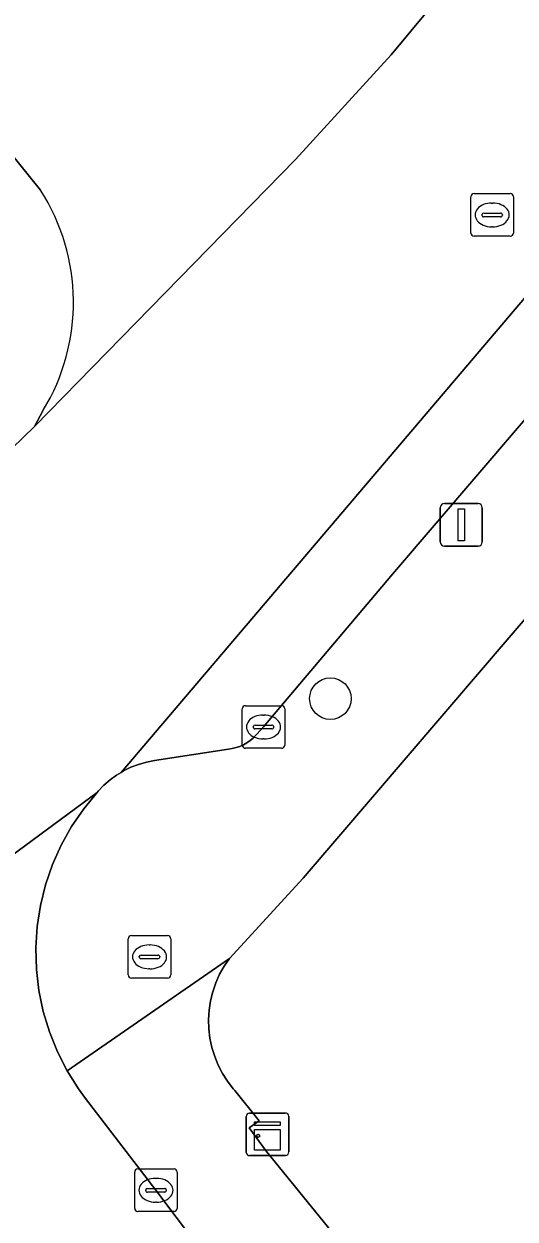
# Model space of a CAD drawing. Extents: x 159217 to 160349, y 381246 to 382172.
# Drawn here: x 159713.68 to 159725.23, y 381568.95 to 381597.04 of the extents above; entities that cross this region are included whole.
import ezdxf

# ---------------------------------------------------------------- set-up
doc = ezdxf.new("R2010")
doc.units = 0
for name, color, linetype in [('IMGEO_Boom', 7, 'Continuous'), ('IMGEO_Brandkraan', 7, 'Continuous'), ('IMGEO_Erf', 7, 'Continuous'), ('IMGEO_Kast', 7, 'Continuous'), ('IMGEO_Kolk', 7, 'Continuous'), ('IMGEO_Lichtmast', 7, 'Continuous'), ('IMGEO_Parkeervlak_gesloten', 7, 'Continuous'), ('IMGEO_Rijbaan_lokaal_gesloten', 7, 'Continuous'), ('IMGEO_Rijbaan_lokaal_open', 7, 'Continuous'), ('IMGEO_Rioolput', 7, 'Continuous'), ('IMGEO_Voetpad_open', 7, 'Continuous')]:
    doc.layers.add(name, color=color, linetype=linetype)

msp = doc.modelspace()

# ---------------------------------------------------------------- linework, layer by layer
at = {"layer": 'IMGEO_Boom'}
msp.add_circle((159720.885, 381581.186), 0.489, dxfattribs=at)
at = {"layer": 'IMGEO_Brandkraan'}
for p, q in [((159716.131, 381574.691), (159716.131, 381575.543)), ((159716.206, 381575.617), (159717.058, 381575.617)), ((159717.132, 381575.543), (159717.132, 381574.691)), ((159716.619, 381575.397), (159716.644, 381575.397)), ((159716.39, 381575.111), (159716.39, 381575.123)), ((159716.828, 381575.074), (159716.43, 381575.074)), ((159716.433, 381575.16), (159716.831, 381575.16)), ((159716.874, 381575.123), (159716.874, 381575.111)), ((159717.058, 381574.617), (159716.206, 381574.617)), ((159716.642, 381574.837), (159716.617, 381574.837))]:
    msp.add_line(p, q, dxfattribs=at)
for points in [[(159716.131, 381574.691), (159716.131, 381575.543)], [(159716.206, 381575.617), (159717.058, 381575.617)], [(159717.132, 381575.543), (159717.132, 381574.691)], [(159717.058, 381574.617), (159716.206, 381574.617)]]:
    msp.add_lwpolyline(points, dxfattribs=at)
for centre, radius, start, end in [((159716.208, 381575.541), 0.0765, 91.552, 178.448), ((159716.208, 381575.541), 0.0765, 91.552, 178.448), ((159717.056, 381575.541), 0.0765, 1.552, 88.448), ((159717.056, 381575.541), 0.0765, 1.552, 88.448), ((159716.43, 381575.12), 0.0403, 85.8775, 175.7526), ((159716.427, 381575.11), 0.0366, 178.938, 274.7102), ((159716.831, 381575.117), 0.043, 264.8664, 352.4533), ((159716.835, 381575.122), 0.0386, 1.7309, 96.639), ((159716.208, 381574.693), 0.0765, 181.552, 268.448), ((159716.208, 381574.693), 0.0765, 181.552, 268.448), ((159717.056, 381574.693), 0.0765, 271.552, 358.448), ((159717.056, 381574.693), 0.0765, 271.552, 358.448)]:
    msp.add_arc(centre, radius, start, end, dxfattribs=at)
for centre, major_axis, ratio, start_param, end_param in [((159716.618, 381575.117), (-0.387, 0.002), 0.722429, 4.712389, 7.853982), ((159716.643, 381575.117), (-0.39, 0.002), 0.717154, 1.570796, 4.712389)]:
    msp.add_ellipse(centre, major_axis=major_axis, ratio=ratio, start_param=start_param, end_param=end_param, dxfattribs=at)
at = {"layer": 'IMGEO_Erf'}
msp.add_lwpolyline([(159743.027, 381603.569), (159720.245, 381576.969), (159718.509, 381575.082), (159718.385, 381574.9), (159718.278, 381574.707), (159718.189, 381574.505), (159718.118, 381574.296), (159718.066, 381574.082), (159718.033, 381573.864), (159718.02, 381573.644), (159718.027, 381573.424), (159718.053, 381573.205), (159718.099, 381572.989), (159718.164, 381572.778), (159718.247, 381572.574), (159718.348, 381572.378), (159718.467, 381572.192), (159718.601, 381572.018), (159718.638, 381571.975), (159719.214, 381571.262), (159718.975, 381571.1), (159719.386, 381570.545), (159721.497, 381567.938)], dxfattribs=at)
at = {"layer": 'IMGEO_Kast'}
for p, q in [((159718.908, 381570.522), (159718.908, 381571.363)), ((159718.908, 381571.363), (159718.908, 381570.522)), ((159718.983, 381571.447), (159719.824, 381571.447)), ((159719.824, 381571.447), (159718.983, 381571.447)), ((159719.908, 381571.372), (159719.908, 381570.531)), ((159719.908, 381570.531), (159719.908, 381571.372)), ((159719.833, 381570.447), (159718.992, 381570.447)), ((159718.992, 381570.447), (159719.833, 381570.447))]:
    msp.add_line(p, q, dxfattribs=at)
for points in [[(159719.103, 381571.237), (159719.703, 381571.237), (159719.703, 381571.152), (159719.103, 381571.152), (159719.103, 381571.237)], [(159719.103, 381571.062), (159719.703, 381571.062), (159719.703, 381570.573), (159719.103, 381570.573), (159719.103, 381571.062)]]:
    msp.add_lwpolyline(points, dxfattribs=at)
msp.add_circle((159719.187, 381570.911), 0.0377, dxfattribs=at)
for centre, start, end in [((159718.986, 381571.369), 92.4484, 184.2845), ((159718.986, 381571.369), 92.4484, 184.2845), ((159719.83, 381571.369), 2.4484, 94.2845), ((159719.83, 381571.369), 2.4484, 94.2845), ((159718.986, 381570.525), 182.4484, 274.2845), ((159718.986, 381570.525), 182.4484, 274.2845), ((159719.83, 381570.525), 272.4484, 4.2845), ((159719.83, 381570.525), 272.4484, 4.2845)]:
    msp.add_arc(centre, 0.0779, start, end, dxfattribs=at)
at = {"layer": 'IMGEO_Kolk'}
for p, q in [((159718.812, 381580.094), (159718.812, 381580.946)), ((159718.887, 381581.02), (159719.739, 381581.02)), ((159719.3, 381580.8), (159719.325, 381580.8)), ((159719.813, 381580.946), (159719.813, 381580.094)), ((159719.071, 381580.514), (159719.071, 381580.526)), ((159719.114, 381580.563), (159719.512, 381580.563)), ((159719.555, 381580.526), (159719.555, 381580.514)), ((159719.509, 381580.477), (159719.111, 381580.477)), ((159719.323, 381580.24), (159719.298, 381580.24)), ((159719.739, 381580.02), (159718.887, 381580.02)), ((159716.357, 381570.132), (159717.209, 381570.132)), ((159716.282, 381569.206), (159716.282, 381570.058)), ((159716.77, 381569.912), (159716.795, 381569.912)), ((159717.283, 381570.058), (159717.283, 381569.206)), ((159716.541, 381569.626), (159716.541, 381569.638)), ((159716.979, 381569.589), (159716.581, 381569.589)), ((159716.584, 381569.675), (159716.982, 381569.675)), ((159717.025, 381569.638), (159717.025, 381569.626)), ((159716.793, 381569.352), (159716.768, 381569.352)), ((159717.209, 381569.132), (159716.357, 381569.132))]:
    msp.add_line(p, q, dxfattribs=at)
for points in [[(159718.812, 381580.094), (159718.812, 381580.946)], [(159718.887, 381581.02), (159719.739, 381581.02)], [(159719.813, 381580.946), (159719.813, 381580.094)], [(159719.739, 381580.02), (159718.887, 381580.02)], [(159716.357, 381570.132), (159717.209, 381570.132)], [(159716.282, 381569.206), (159716.282, 381570.058)], [(159717.283, 381570.058), (159717.283, 381569.206)], [(159717.209, 381569.132), (159716.357, 381569.132)]]:
    msp.add_lwpolyline(points, dxfattribs=at)
for centre, radius, start, end in [((159718.889, 381580.944), 0.0765, 91.552, 178.448), ((159718.889, 381580.944), 0.0765, 91.552, 178.448), ((159719.737, 381580.944), 0.0765, 1.552, 88.448), ((159719.737, 381580.944), 0.0765, 1.552, 88.448), ((159719.111, 381580.523), 0.0403, 85.8775, 175.7526), ((159719.108, 381580.513), 0.0366, 178.938, 274.7102), ((159719.512, 381580.52), 0.043, 264.8664, 352.4533), ((159719.516, 381580.525), 0.0386, 1.7309, 96.639), ((159718.889, 381580.096), 0.0765, 181.552, 268.448), ((159718.889, 381580.096), 0.0765, 181.552, 268.448), ((159719.737, 381580.096), 0.0765, 271.552, 358.448), ((159719.737, 381580.096), 0.0765, 271.552, 358.448), ((159716.359, 381570.056), 0.0765, 91.552, 178.448), ((159716.359, 381570.056), 0.0765, 91.552, 178.448), ((159717.207, 381570.056), 0.0765, 1.552, 88.448), ((159717.207, 381570.056), 0.0765, 1.552, 88.448), ((159716.581, 381569.635), 0.0403, 85.8775, 175.7526), ((159716.578, 381569.625), 0.0366, 178.938, 274.7102), ((159716.982, 381569.632), 0.043, 264.8664, 352.4533), ((159716.986, 381569.637), 0.0386, 1.7309, 96.639), ((159716.359, 381569.208), 0.0765, 181.552, 268.448), ((159716.359, 381569.208), 0.0765, 181.552, 268.448), ((159717.207, 381569.208), 0.0765, 271.552, 358.448), ((159717.207, 381569.208), 0.0765, 271.552, 358.448)]:
    msp.add_arc(centre, radius, start, end, dxfattribs=at)
for centre, major_axis, ratio, start_param, end_param in [((159719.299, 381580.52), (-0.387, 0.002), 0.722429, 4.712389, 7.853982), ((159719.324, 381580.52), (-0.39, 0.002), 0.717154, 1.570796, 4.712389), ((159716.769, 381569.632), (-0.387, 0.002), 0.722429, 4.712389, 7.853982), ((159716.794, 381569.632), (-0.39, 0.002), 0.717154, 1.570796, 4.712389)]:
    msp.add_ellipse(centre, major_axis=major_axis, ratio=ratio, start_param=start_param, end_param=end_param, dxfattribs=at)
at = {"layer": 'IMGEO_Lichtmast'}
for p, q in [((159723.468, 381584.869), (159723.468, 381585.669)), ((159723.468, 381585.669), (159723.468, 381584.869)), ((159723.568, 381585.769), (159724.358, 381585.769)), ((159724.358, 381585.769), (159723.568, 381585.769)), ((159724.458, 381585.669), (159724.458, 381584.869)), ((159724.458, 381584.869), (159724.458, 381585.669)), ((159724.358, 381584.769), (159723.568, 381584.769)), ((159723.568, 381584.769), (159724.358, 381584.769))]:
    msp.add_line(p, q, dxfattribs=at)
msp.add_lwpolyline([(159723.888, 381585.644), (159724.038, 381585.644), (159724.038, 381584.894), (159723.888, 381584.894), (159723.888, 381585.644)], dxfattribs=at)
for centre, start, end in [((159723.568, 381585.669), 90, 180), ((159723.568, 381585.669), 90, 180), ((159724.358, 381585.669), 0, 90), ((159724.358, 381585.669), 360, 90), ((159723.568, 381584.869), 180, 270), ((159723.568, 381584.869), 180, 270), ((159724.358, 381584.869), 270, 0), ((159724.358, 381584.869), 270, 0)]:
    msp.add_arc(centre, 0.1, start, end, dxfattribs=at)
at = {"layer": 'IMGEO_Parkeervlak_gesloten'}
msp.add_lwpolyline([(159740.465, 381608.25), (159715.962, 381579.454), (159716.021, 381579.489), (159716.193, 381579.573), (159716.372, 381579.641), (159716.557, 381579.694), (159716.745, 381579.729), (159718.486, 381579.998), (159718.578, 381580.012), (159718.668, 381580.035), (159718.755, 381580.065), (159718.84, 381580.103), (159718.92, 381580.149), (159718.997, 381580.201), (159719.068, 381580.26), (159719.134, 381580.325), (159719.157, 381580.351), (159719.312, 381580.521), (159722.395, 381584.168), (159726.265, 381588.689), (159735.542, 381599.546)], dxfattribs=at)
at = {"layer": 'IMGEO_Rijbaan_lokaal_gesloten'}
for points in [[(159669.88, 381544.26), (159701.586, 381568.776), (159701.712, 381568.895), (159701.848, 381569.002), (159701.993, 381569.096), (159715.403, 381578.982), (159715.427, 381579.011), (159715.559, 381579.15), (159715.703, 381579.276), (159715.857, 381579.39), (159715.962, 381579.454), (159740.465, 381608.25)], [(159724.124, 381598.501), (159722.315, 381596.319), (159720.068, 381593.859), (159713.929, 381587.582), (159708.867, 381582.687), (159703.645, 381578.06), (159697.824, 381573.473), (159689.155, 381566.722), (159677.732, 381557.93), (159669.544, 381551.57), (159667.146, 381549.71), (159654.468, 381539.832)], [(159717.739, 381568.362), (159716.782, 381569.632), (159715.125, 381571.791), (159714.959, 381572.017), (159714.692, 381572.442), (159714.463, 381572.888), (159714.275, 381573.354), (159714.13, 381573.834), (159714.028, 381574.326), (159713.97, 381574.824), (159713.957, 381575.326), (159713.989, 381575.827), (159714.065, 381576.323), (159714.186, 381576.81), (159714.349, 381577.285), (159714.555, 381577.743), (159714.8, 381578.181), (159715.084, 381578.595), (159715.403, 381578.982), (159701.993, 381569.096)]]:
    msp.add_lwpolyline(points, dxfattribs=at)
at = {"layer": 'IMGEO_Rijbaan_lokaal_open'}
for points in [[(159681.078, 381623.956), (159682.91, 381622.264), (159683.594, 381621.632), (159685.737, 381619.653), (159686.583, 381618.876), (159688.806, 381616.746), (159710.115, 381597.06), (159710.374, 381596.82), (159712.736, 381594.638), (159713.124, 381594.305), (159714.069, 381593.136)], [(159714.13, 381587.963), (159713.929, 381587.582), (159720.068, 381593.859), (159722.315, 381596.319), (159724.124, 381598.501), (159724.476, 381598.985)]]:
    msp.add_lwpolyline(points, dxfattribs=at)
msp.add_arc((159709.953, 381590.501), 4.888, 328.7235, 32.6277, dxfattribs=at)
at = {"layer": 'IMGEO_Rioolput'}
for p, q in [((159724.19, 381592.129), (159724.19, 381592.981)), ((159724.265, 381593.055), (159725.117, 381593.055)), ((159725.191, 381592.981), (159725.191, 381592.129)), ((159724.492, 381592.598), (159724.89, 381592.598)), ((159724.678, 381592.835), (159724.703, 381592.835)), ((159724.449, 381592.549), (159724.449, 381592.561)), ((159724.887, 381592.512), (159724.489, 381592.512)), ((159724.933, 381592.561), (159724.933, 381592.549)), ((159725.117, 381592.055), (159724.265, 381592.055)), ((159724.701, 381592.275), (159724.676, 381592.275))]:
    msp.add_line(p, q, dxfattribs=at)
for points in [[(159724.19, 381592.129), (159724.19, 381592.981)], [(159724.265, 381593.055), (159725.117, 381593.055)], [(159725.191, 381592.981), (159725.191, 381592.129)], [(159725.117, 381592.055), (159724.265, 381592.055)]]:
    msp.add_lwpolyline(points, dxfattribs=at)
for centre, radius, start, end in [((159724.267, 381592.979), 0.0765, 91.552, 178.448), ((159724.267, 381592.979), 0.0765, 91.552, 178.448), ((159725.115, 381592.979), 0.0765, 1.552, 88.448), ((159725.115, 381592.979), 0.0765, 1.552, 88.448), ((159724.489, 381592.558), 0.0403, 85.8775, 175.7526), ((159724.894, 381592.56), 0.0386, 1.7309, 96.639), ((159724.486, 381592.548), 0.0366, 178.938, 274.7102), ((159724.89, 381592.555), 0.043, 264.8664, 352.4533), ((159724.267, 381592.131), 0.0765, 181.552, 268.448), ((159724.267, 381592.131), 0.0765, 181.552, 268.448), ((159725.115, 381592.131), 0.0765, 271.552, 358.448), ((159725.115, 381592.131), 0.0765, 271.552, 358.448)]:
    msp.add_arc(centre, radius, start, end, dxfattribs=at)
for centre, major_axis, ratio, start_param, end_param in [((159724.677, 381592.555), (-0.387, 0.002), 0.722429, 4.712389, 7.853982), ((159724.702, 381592.555), (-0.39, 0.002), 0.717154, 1.570796, 4.712389)]:
    msp.add_ellipse(centre, major_axis=major_axis, ratio=ratio, start_param=start_param, end_param=end_param, dxfattribs=at)
at = {"layer": 'IMGEO_Voetpad_open'}
for points in [[(159726.265, 381588.689), (159722.395, 381584.168), (159719.312, 381580.521), (159719.157, 381580.351), (159719.134, 381580.325), (159719.068, 381580.26), (159718.997, 381580.201), (159718.92, 381580.149), (159718.84, 381580.103), (159718.755, 381580.065), (159718.668, 381580.035), (159718.578, 381580.012), (159718.486, 381579.998), (159716.745, 381579.729), (159716.557, 381579.694), (159716.372, 381579.641), (159716.193, 381579.573), (159716.021, 381579.489), (159715.962, 381579.454), (159715.857, 381579.39), (159715.703, 381579.276), (159715.559, 381579.15), (159715.427, 381579.011), (159715.403, 381578.982), (159715.084, 381578.595), (159714.8, 381578.181), (159714.555, 381577.743), (159714.349, 381577.285), (159714.186, 381576.81), (159714.065, 381576.323), (159713.989, 381575.827), (159713.957, 381575.326), (159713.97, 381574.824), (159714.028, 381574.326), (159714.13, 381573.834), (159714.275, 381573.354), (159714.463, 381572.888), (159714.692, 381572.442), (159718.509, 381575.082), (159720.245, 381576.969), (159743.027, 381603.569)], [(159714.069, 381593.136), (159713.124, 381594.305), (159712.736, 381594.638), (159710.374, 381596.82), (159707.581, 381594.218), (159709.768, 381591.87), (159711.695, 381589.729), (159709.795, 381587.929)], [(159708.867, 381582.687), (159713.929, 381587.582), (159714.13, 381587.963)], [(159721.497, 381567.938), (159719.386, 381570.545), (159718.975, 381571.1), (159719.214, 381571.262), (159718.638, 381571.975), (159718.601, 381572.018), (159718.467, 381572.192), (159718.348, 381572.378), (159718.247, 381572.574), (159718.164, 381572.778), (159718.099, 381572.989), (159718.053, 381573.205), (159718.027, 381573.424), (159718.02, 381573.644), (159718.033, 381573.864), (159718.066, 381574.082), (159718.118, 381574.296), (159718.189, 381574.505), (159718.278, 381574.707), (159718.385, 381574.9), (159718.509, 381575.082), (159714.692, 381572.442), (159714.959, 381572.017), (159715.125, 381571.791), (159716.782, 381569.632), (159717.739, 381568.362)]]:
    msp.add_lwpolyline(points, dxfattribs=at)
msp.add_arc((159709.953, 381590.501), 4.888, 328.7235, 32.6277, dxfattribs=at)

doc.saveas('drawing.dxf')
